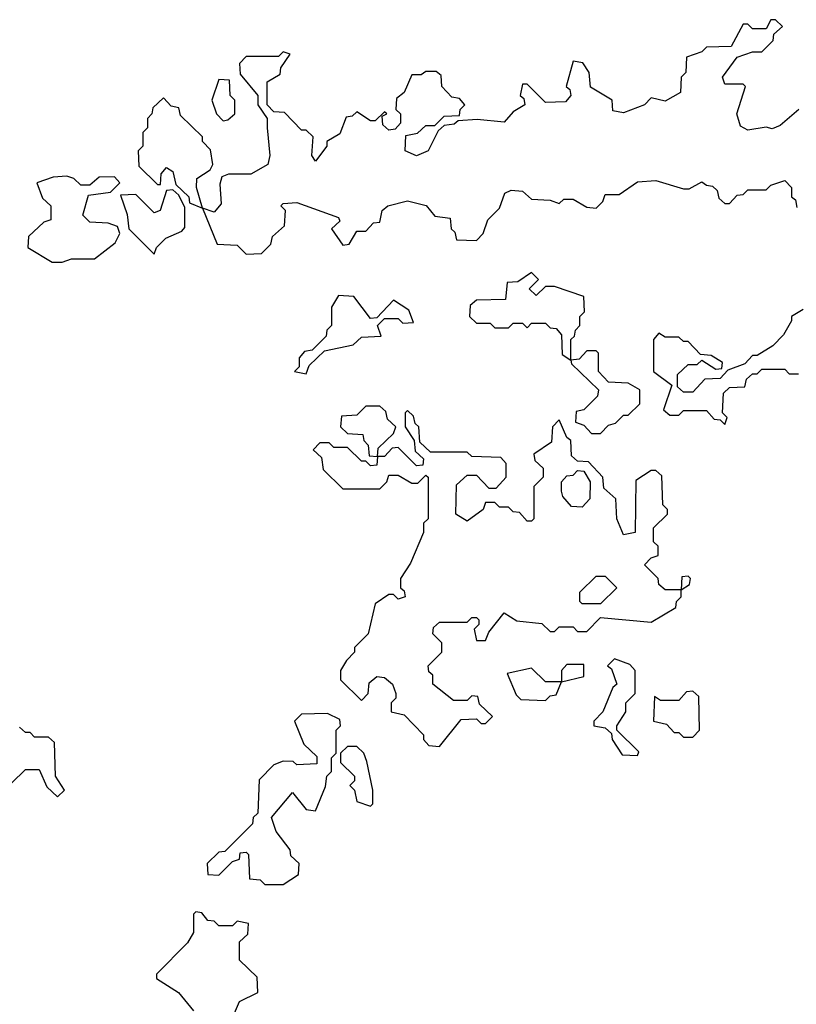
# Model space of a CAD drawing. Extents: x 2769579 to 2883812, y 684207 to 828660.
# Tile 389 of 505: x 2842222 to 2843910, y 776439 to 778580. Entities that reach past the tile are written whole.
import ezdxf

# ---------------------------------------------------------------- set-up
doc = ezdxf.new("R2010")
doc.units = 0

msp = doc.modelspace()

# ---------------------------------------------------------------- linework, layer by layer
at = {"layer": '0CON02XD'}
for points in [[(2843915.6, 778384.4), (2843875, 778350), (2843857.5, 778342.5), (2843845, 778346), (2843805, 778340), (2843788.8, 778348.8), (2843781.2, 778375), (2843800, 778435), (2843795, 778440), (2843755, 778440), (2843750, 778455), (2843781.7, 778498.3), (2843815, 778510), (2843835, 778510), (2843860, 778535), (2843861.7, 778548.3), (2843880, 778565), (2843865, 778580), (2843855, 778580), (2843845, 778560), (2843815, 778560), (2843805, 778570), (2843795, 778570), (2843768.3, 778521.7), (2843715, 778520), (2843705, 778510), (2843671.7, 778498.3), (2843670, 778465), (2843660, 778455), (2843658.3, 778421.7), (2843625, 778402.5), (2843595, 778410), (2843580, 778395), (2843535, 778377.5), (2843511.7, 778381.7), (2843510, 778405), (2843463, 778433), (2843460, 778465), (2843446.4, 778486.4), (2843425, 778490), (2843410, 778435), (2843418.3, 778428.3), (2843420, 778415), (2843408.3, 778401.7), (2843365, 778400), (2843325, 778440), (2843315, 778440), (2843310, 778415), (2843318.3, 778408.3), (2843320, 778395), (2843295, 778380), (2843275, 778357.5), (2843217, 778363), (2843175, 778360), (2843167, 778353), (2843145, 778350), (2843131.7, 778338.3), (2843110, 778295), (2843085, 778284.2), (2843060, 778295), (2843061.7, 778328.3), (2843087, 778333), (2843105, 778350), (2843125, 778350), (2843145, 778370), (2843178.3, 778371.7), (2843180, 778385), (2843190, 778395), (2843178.3, 778408.3), (2843161.7, 778411.7), (2843140, 778435), (2843138.3, 778458.3), (2843127.5, 778467.5), (2843105, 778467.5), (2843095, 778460), (2843075, 778460), (2843058.3, 778421.7), (2843041.7, 778408.3), (2843040, 778385), (2843050, 778375), (2843050, 778355), (2843038.3, 778341.7), (2843025, 778340), (2843011.7, 778351.7), (2843010, 778370), (2843020, 778375), (2843015, 778380), (2842995, 778360), (2842985, 778360), (2842955, 778380), (2842945, 778370), (2842931.7, 778368.3), (2842918.3, 778331.7), (2842890, 778315), (2842890, 778305), (2842865, 778272.5), (2842857.5, 778285), (2842860, 778325), (2842845, 778340), (2842835, 778340), (2842798.3, 778378.3), (2842775, 778380), (2842760, 778395), (2842760, 778445), (2842788.3, 778461.7), (2842790, 778475), (2842810, 778505), (2842795, 778510), (2842785, 778500), (2842715, 778500), (2842700, 778485), (2842701.7, 778461.7), (2842740, 778415), (2842740, 778395), (2842760, 778365), (2842760, 778345), (2842766, 778285), (2842762, 778265), (2842725, 778244), (2842675.9, 778244.1), (2842662, 778238), (2842657.3, 778222.7), (2842660.3, 778179.7), (2842645, 778161.2), (2842620, 778170), (2842606.7, 778215), (2842607.5, 778235), (2842636.4, 778253.6), (2842642.5, 778265), (2842637, 778297), (2842620, 778315), (2842620, 778325), (2842571.7, 778371.7), (2842568.3, 778388.3), (2842551.7, 778391.7), (2842535, 778410), (2842511.7, 778388.3), (2842510, 778375), (2842500, 778365), (2842500, 778345), (2842490, 778335), (2842490, 778305), (2842480, 778295), (2842481.7, 778261.7), (2842521.7, 778221.7), (2842528.3, 778221.7), (2842530, 778245), (2842541.7, 778258.3), (2842555, 778250), (2842561.7, 778221.7), (2842590, 778195), (2842591.7, 778181.7), (2842620, 778170), (2842651.7, 778091.7), (2842695, 778090), (2842715, 778070), (2842748.3, 778071.7), (2842768.3, 778091.7), (2842771.7, 778108.3), (2842798.3, 778131.7), (2842800, 778165), (2842790, 778175), (2842795, 778180), (2842825, 778182.5), (2842915, 778150), (2842918.3, 778141.7), (2842900, 778125), (2842925, 778090), (2842938.3, 778091.7), (2842955, 778120), (2842975, 778120), (2842991.7, 778138.3), (2843005, 778140), (2843010, 778165), (2843022.5, 778175), (2843065, 778186.2), (2843106.1, 778176.1), (2843125, 778152.5), (2843158.3, 778148.3), (2843160, 778125), (2843168.3, 778118.3), (2843171.7, 778101.7), (2843215, 778100), (2843230, 778115), (2843240, 778145), (2843265, 778170), (2843277, 778203), (2843290.7, 778209.3), (2843315, 778207.5), (2843335, 778190), (2843375, 778187.5), (2843395, 778180), (2843405, 778190), (2843425, 778190), (2843455, 778172.5), (2843475, 778170), (2843490, 778185), (2843495, 778200), (2843525, 778200), (2843565, 778227.5), (2843605, 778230), (2843665, 778212.5), (2843677.5, 778212.5), (2843705, 778227.5), (2843715, 778220), (2843728.3, 778218.3), (2843738.3, 778208.3), (2843741.7, 778191.7), (2843755, 778180), (2843765, 778180), (2843781.7, 778198.3), (2843795, 778200), (2843805, 778210), (2843845, 778210), (2843855, 778220), (2843885, 778230), (2843900, 778215), (2843900, 778195), (2843908.3, 778188.3), (2843911.7, 778171.7)], [(2842665, 778360), (2842675, 778362.5), (2842690, 778375), (2842690, 778405), (2842680, 778415), (2842678.3, 778448.3), (2842655, 778450), (2842640, 778405), (2842650, 778375), (2842665, 778360)], [(2842315, 778052.5), (2842335, 778060), (2842385, 778060), (2842430, 778095), (2842440, 778115), (2842435, 778130), (2842415, 778137.5), (2842375, 778140), (2842360, 778155), (2842371.7, 778198.3), (2842420, 778205), (2842440, 778225), (2842428.3, 778238.3), (2842395, 778237.5), (2842375, 778220), (2842355, 778220), (2842340, 778235), (2842325, 778240), (2842295, 778237.5), (2842260, 778225), (2842271.7, 778191.7), (2842290, 778175), (2842290, 778145), (2842275, 778140), (2842241.7, 778108.3), (2842240, 778085), (2842293, 778053), (2842315, 778052.5)], [(2842515, 778070), (2842520, 778085), (2842540, 778105), (2842575, 778120), (2842581.7, 778128.3), (2842581.7, 778171.7), (2842568.3, 778198.3), (2842555, 778210), (2842541.7, 778208.3), (2842527.5, 778165), (2842515, 778160), (2842475, 778200), (2842441.7, 778198.3), (2842456.4, 778156.4), (2842460, 778125), (2842515, 778070)], [(2843485, 777680), (2843501.7, 777698.3), (2843517, 777703), (2843535, 777720), (2843545, 777720), (2843570, 777745), (2843570, 777775), (2843545, 777790), (2843501.7, 777791.7), (2843480, 777815), (2843480, 777855), (2843475, 777860), (2843455, 777860), (2843438.3, 777841.7), (2843420, 777840), (2843420, 777885), (2843428.3, 777891.7), (2843430, 777905), (2843440, 777915), (2843440, 777935), (2843450, 777945), (2843448.3, 777978.3), (2843385, 778000), (2843365, 778000), (2843345, 777980), (2843330, 777995), (2843350, 778015), (2843335, 778030), (2843305, 778010), (2843281.7, 778008.3), (2843278.3, 777971.7), (2843215, 777970), (2843201.7, 777958.3), (2843200, 777935), (2843215, 777920), (2843245, 777920), (2843255, 777910), (2843285, 777910), (2843295, 777920), (2843315, 777920), (2843325, 777910), (2843335, 777920), (2843365, 777920), (2843375, 777910), (2843388.3, 777908.3), (2843400, 777895), (2843401.7, 777851.7), (2843420, 777840), (2843421.7, 777831.7), (2843480, 777775), (2843478.3, 777761.7), (2843448.3, 777731.7), (2843431.7, 777728.3), (2843430, 777705), (2843448.3, 777698.3), (2843465, 777680), (2843485, 777680)], [(2842845, 777810), (2842851.7, 777828.3), (2842885, 777860), (2842947, 777873), (2842965, 777890), (2843008.3, 777891.7), (2843000, 777915), (2843015, 777930), (2843045, 777930), (2843055, 777920), (2843078.3, 777921.7), (2843068.3, 777948.3), (2843035, 777970), (2842998.3, 777931.7), (2842985, 777930), (2842948.3, 777978.3), (2842915, 777980), (2842900, 777955), (2842900, 777915), (2842890, 777905), (2842888.3, 777891.7), (2842858.3, 777861.7), (2842841.7, 777858.3), (2842830, 777845), (2842830, 777825), (2842820, 777815), (2842845, 777810)], [(2843925, 777950), (2843900, 777935), (2843900, 777925), (2843882.5, 777895), (2843859.3, 777870.7), (2843825, 777850), (2843815, 777850), (2843798.3, 777831.7), (2843761.7, 777818.3), (2843745, 777800), (2843711.7, 777798.3), (2843685, 777770), (2843665, 777770), (2843651.7, 777781.7), (2843651.7, 777808.3), (2843675, 777830), (2843695, 777830), (2843705, 777840), (2843735, 777820), (2843748.3, 777821.7), (2843750, 777835), (2843725, 777850), (2843701.7, 777851.7), (2843675, 777880), (2843665, 777880), (2843655, 777890), (2843625, 777890), (2843611.7, 777898.3), (2843600, 777885), (2843600, 777815), (2843640, 777785), (2843621.7, 777731.7), (2843635, 777720), (2843655, 777720), (2843665, 777730), (2843715, 777730), (2843731.7, 777711.7), (2843745, 777710), (2843755, 777700)], [(2843755, 777700), (2843760, 777715), (2843750, 777725), (2843751.7, 777768.3), (2843765, 777780), (2843798.3, 777781.7), (2843801.7, 777798.3), (2843815, 777810), (2843825, 777810), (2843835, 777820), (2843885, 777820), (2843895, 777810), (2843915, 777810)], [(2843135, 777000), (2843181.7, 777058.3), (2843215, 777060), (2843225, 777050), (2843235, 777050), (2843250, 777065), (2843221.7, 777091.7), (2843218.3, 777108.3), (2843205, 777110), (2843195, 777100), (2843165, 777100), (2843120, 777135), (2843120, 777155), (2843111.7, 777161.7), (2843110, 777175), (2843140, 777205), (2843140, 777225), (2843120, 777245), (2843121.7, 777258.3), (2843135, 777270), (2843195, 777270), (2843205, 777280), (2843215, 777280), (2843220, 777275), (2843220, 777265), (2843210, 777255), (2843215, 777230), (2843235, 777230), (2843241.7, 777248.3), (2843275, 777290), (2843303, 777273), (2843357, 777267), (2843375, 777250), (2843385, 777250), (2843395, 777260), (2843425, 777260), (2843435, 777250), (2843455, 777250), (2843485, 777280), (2843595, 777270), (2843648.3, 777301.7), (2843650, 777315), (2843660, 777325), (2843660, 777340), (2843678.3, 777351.7), (2843680, 777365), (2843675, 777370), (2843661.7, 777368.3), (2843660, 777340), (2843625, 777340), (2843611.7, 777351.7), (2843610, 777365), (2843580, 777395), (2843595, 777410), (2843610, 777415), (2843610, 777435), (2843600, 777445), (2843600, 777475), (2843630, 777505), (2843630, 777515), (2843620, 777525), (2843618.3, 777588.3), (2843605, 777600), (2843595, 777600), (2843561.7, 777578.3), (2843560, 777465), (2843535, 777460), (2843520, 777495), (2843518.3, 777538.3), (2843491.7, 777561.7), (2843490, 777585), (2843458.3, 777618.3), (2843435, 777620), (2843421.7, 777631.7), (2843420, 777665), (2843411.7, 777671.7), (2843395, 777710), (2843380, 777695), (2843378.3, 777661.7), (2843340, 777635), (2843341.7, 777621.7), (2843360, 777605), (2843360, 777585), (2843340, 777565), (2843340, 777495), (2843335, 777490), (2843325, 777490), (2843308.3, 777508.3), (2843295, 777510), (2843285, 777520), (2843265, 777520), (2843255, 777530), (2843235, 777530), (2843230, 777515), (2843195, 777490), (2843170, 777505), (2843171.7, 777568.3), (2843195, 777590), (2843215, 777590), (2843241.7, 777561.7), (2843258.3, 777561.7), (2843280, 777585), (2843280, 777615), (2843268.3, 777628.3), (2843205, 777630), (2843195, 777640), (2843115, 777640), (2843091.7, 777661.7), (2843090, 777695), (2843081.7, 777701.7), (2843078.3, 777718.3), (2843065, 777730), (2843060, 777725), (2843060, 777695), (2843080, 777665), (2843081.7, 777641.7), (2843100, 777625), (2843098.3, 777611.7), (2843085, 777610), (2843045, 777650), (2843031.7, 777648.3), (2843015, 777630), (2843000, 777630), (2843001.7, 777648.3), (2843035, 777680), (2843040, 777695), (2843021.7, 777711.7), (2843018.3, 777728.3), (2843005, 777740), (2842975, 777740), (2842955, 777720), (2842921.7, 777718.3), (2842920, 777695), (2842935, 777680), (2842968.3, 777678.3), (2842970, 777665), (2842980, 777655), (2842981.7, 777631.7), (2843000, 777630), (2842998.3, 777611.7), (2842985, 777610), (2842975, 777620), (2842965, 777620), (2842935, 777650), (2842905, 777650), (2842895, 777660), (2842875, 777660), (2842860, 777645), (2842878.3, 777628.3), (2842881.7, 777601.7), (2842925, 777560), (2843005, 777560), (2843020, 777575), (2843025, 777590), (2843045, 777590), (2843075, 777572.5), (2843087.5, 777572.5), (2843105, 777590), (2843110, 777585), (2843110, 777495), (2843100, 777485), (2843100, 777465), (2843071.7, 777398.3), (2843050, 777365), (2843050, 777345), (2843058.3, 777338.3), (2843060, 777325), (2843045, 777320), (2843035, 777330), (2843025, 777330), (2842995, 777310), (2842980, 777245), (2842950, 777215), (2842950, 777205), (2842933, 777187), (2842920, 777165), (2842920, 777145), (2842965, 777100), (2842980, 777115), (2842981.7, 777138.3), (2842998.3, 777151.7), (2843015, 777150), (2843032.5, 777135), (2843040, 777115), (2843040, 777105), (2843030, 777095), (2843030, 777075), (2843058.3, 777068.3), (2843100, 777025), (2843100, 777015), (2843111.7, 777001.7), (2843135, 777000)], [(2843445, 777520), (2843421.7, 777521.7), (2843403, 777543), (2843400, 777555), (2843400, 777575), (2843411.7, 777588.3), (2843425, 777590), (2843435, 777600), (2843448.3, 777598.3), (2843462.5, 777575), (2843461.7, 777538.3), (2843445, 777520)], [(2843485, 777310), (2843445, 777310), (2843440, 777315), (2843440, 777335), (2843475, 777370), (2843495, 777370), (2843520, 777345), (2843485, 777310)], [(2843565, 776980), (2843568.3, 776988.3), (2843520, 777035), (2843520, 777045), (2843540, 777075), (2843540, 777095), (2843560, 777115), (2843560, 777165), (2843548.3, 777178.3), (2843515, 777190), (2843500, 777175), (2843508.3, 777168.3), (2843520, 777135), (2843511.7, 777128.3), (2843490, 777075), (2843470, 777055), (2843470, 777045), (2843495, 777040), (2843508.3, 777028.3), (2843510, 777015), (2843531.7, 776981.7), (2843565, 776980)], [(2843365, 777100), (2843375, 777110), (2843388.3, 777111.7), (2843400, 777140), (2843448.3, 777151.7), (2843448.3, 777178.3), (2843411.7, 777178.3), (2843400, 777165), (2843400, 777140), (2843365, 777140), (2843335, 777170), (2843281.7, 777158.3), (2843301.7, 777111.7), (2843311.7, 777101.7), (2843365, 777100)], [(2843685, 777020), (2843700, 777035), (2843698.3, 777108.3), (2843685, 777120), (2843671.7, 777118.3), (2843655, 777100), (2843615, 777100), (2843601.7, 777108.3), (2843600, 777055), (2843628.3, 777048.3), (2843645, 777030), (2843655, 777030), (2843665, 777020), (2843685, 777020)], [(2842795, 776700), (2842828.3, 776721.7), (2842830, 776745), (2842811.7, 776761.7), (2842810, 776775), (2842780, 776815), (2842770, 776845), (2842815, 776900), (2842845, 776862.5), (2842865, 776860), (2842887, 776913), (2842890, 776935), (2842900, 776945), (2842900, 776975), (2842910, 776985), (2842910, 777035), (2842920, 777045), (2842918.3, 777058.3), (2842891.7, 777071.7), (2842835, 777070), (2842820, 777055), (2842840, 777005), (2842868.3, 776978.3), (2842868.3, 776961.7), (2842825, 776960), (2842817, 776967), (2842795, 776967.5), (2842775, 776960), (2842743, 776927), (2842740, 776855), (2842730, 776845), (2842728.3, 776831.7), (2842668.3, 776771.7), (2842655, 776770), (2842630, 776745), (2842631.7, 776721.7), (2842655, 776720), (2842685, 776750), (2842700, 776755), (2842701.7, 776768.3), (2842715, 776770), (2842720, 776765), (2842721.7, 776711.7), (2842745, 776710), (2842755, 776700), (2842795, 776700)], [(2842305, 776890), (2842320, 776905), (2842300, 776935), (2842298.3, 777008.3), (2842285, 777020), (2842255, 777020), (2842245, 777030), (2842235, 777030), (2842221.7, 777041.7)], [(2842985, 776870), (2842990, 776875), (2842990, 776905), (2842977, 776967), (2842970, 776985), (2842955, 777000), (2842935, 777000), (2842920, 776985), (2842920, 776965), (2842950, 776935), (2842950, 776925), (2842940, 776915), (2842950, 776905), (2842955, 776880), (2842985, 776870)], [(2842205, 776920), (2842235, 776950), (2842265, 776950), (2842281.7, 776911.7), (2842305, 776890)], [(2842685, 776410), (2842700, 776445), (2842740, 776465), (2842738.3, 776498.3), (2842700, 776535), (2842700, 776575), (2842718.3, 776591.7), (2842720, 776615), (2842695, 776620), (2842685, 776610), (2842655, 776610), (2842645, 776620), (2842631.7, 776621.7), (2842618.3, 776638.3), (2842605, 776640), (2842600, 776635), (2842600, 776595), (2842587, 776573), (2842520, 776505), (2842520, 776495), (2842567.5, 776465), (2842600, 776425)]]:
    msp.add_lwpolyline(points, dxfattribs=at)

doc.saveas('drawing.dxf')
